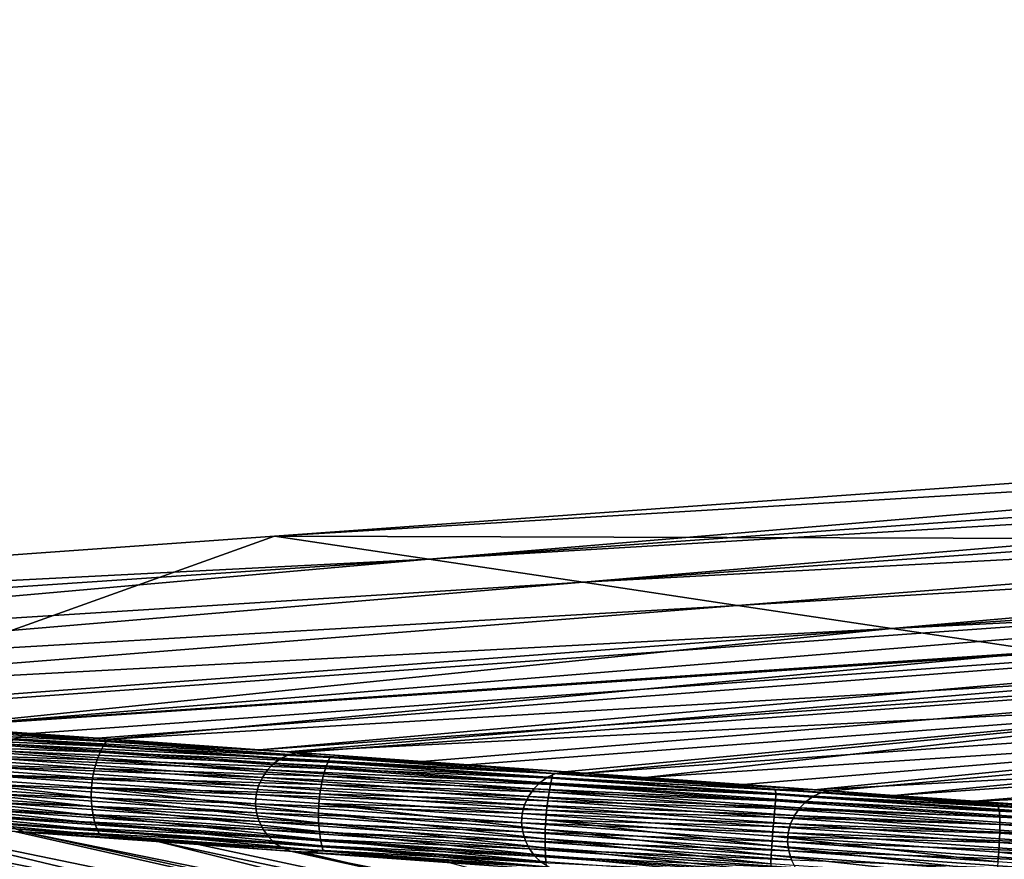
# Model space of a CAD drawing. Header units: millimetres. Extents: x -208 to -25, y 23 to 205.
# Tile 326 of 635: x -190 to -176, y 118 to 130. Entities that reach past the tile are written whole.
import ezdxf

# ---------------------------------------------------------------- set-up
doc = ezdxf.new("R2010")
doc.units = ezdxf.units.MM
doc.header["$LTSCALE"] = 65.185185
for name, color, linetype in [('192', 7, 'CONTINUOUS'), ('234', 7, 'CONTINUOUS'), ('319', 7, 'CONTINUOUS'), ('342', 7, 'CONTINUOUS'), ('379', 7, 'CONTINUOUS'), ('386', 7, 'CONTINUOUS'), ('387', 7, 'CONTINUOUS'), ('443', 7, 'CONTINUOUS'), ('444', 7, 'CONTINUOUS')]:
    doc.layers.add(name, color=color, linetype=linetype)

msp = doc.modelspace()

# ---------------------------------------------------------------- linework, layer by layer
at = {"layer": '192', "linetype": 'CONTINUOUS'}
for points in [[(-190.806, 119.794, 50.715), (-159.173, 122.378, 56.24), (-193.064, 119.956, 56.24), (-190.806, 119.794, 50.715)], [(-157.488, 122.011, 47.588), (-159.173, 122.378, 56.24), (-190.806, 119.794, 50.715), (-157.488, 122.011, 47.588)], [(-189.475, 119.698, 47.46), (-157.488, 122.011, 47.588), (-190.806, 119.794, 50.715), (-189.475, 119.698, 47.46)], [(-188.545, 119.632, 45.189), (-157.488, 122.011, 47.588), (-189.475, 119.698, 47.46), (-188.545, 119.632, 45.189)], [(-186.284, 119.47, 39.663), (-157.488, 122.011, 47.588), (-188.545, 119.632, 45.189), (-186.284, 119.47, 39.663)], [(-155.797, 121.642, 38.882), (-157.488, 122.011, 47.588), (-186.284, 119.47, 39.663), (-155.797, 121.642, 38.882)], [(-185.747, 119.432, 38.352), (-155.797, 121.642, 38.882), (-186.284, 119.47, 39.663), (-185.747, 119.432, 38.352)], [(-184.004, 119.307, 34.087), (-155.797, 121.642, 38.882), (-185.747, 119.432, 38.352), (-184.004, 119.307, 34.087)], [(-182.018, 119.165, 29.222), (-155.797, 121.642, 38.882), (-184.004, 119.307, 34.087), (-182.018, 119.165, 29.222)], [(-181.727, 119.144, 28.51), (-155.797, 121.642, 38.882), (-182.018, 119.165, 29.222), (-181.727, 119.144, 28.51)], [(-154.516, 121.062, 26.954), (-155.797, 121.642, 38.882), (-181.727, 119.144, 28.51), (-154.516, 121.062, 26.954)], [(-179.513, 118.986, 23.083), (-154.516, 121.062, 26.954), (-181.727, 119.144, 28.51), (-179.513, 118.986, 23.083)], [(-178.289, 118.898, 20.082), (-154.516, 121.062, 26.954), (-179.513, 118.986, 23.083), (-178.289, 118.898, 20.082)], [(-177.403, 118.834, 17.906), (-154.516, 121.062, 26.954), (-178.289, 118.898, 20.082), (-177.403, 118.834, 17.906)], [(-153.314, 120.517, 15.78), (-154.516, 121.062, 26.954), (-177.403, 118.834, 17.906), (-153.314, 120.517, 15.78)], [(-175.356, 118.688, 12.88), (-153.314, 120.517, 15.78), (-177.403, 118.834, 17.906), (-175.356, 118.688, 12.88)]]:
    msp.add_3dface(points, dxfattribs=at)
at = {"layer": '234', "linetype": 'CONTINUOUS'}
for points in [[(-189.475, 119.698, 47.46), (-190.806, 119.794, 50.715), (-193.234, 119.923, 56.24), (-189.475, 119.698, 47.46)], [(-189.591, 119.673, 47.411), (-189.475, 119.698, 47.46), (-193.234, 119.923, 56.24), (-189.591, 119.673, 47.411)], [(-189.704, 119.622, 47.367), (-189.591, 119.673, 47.411), (-193.234, 119.923, 56.24), (-189.704, 119.622, 47.367)], [(-189.806, 119.549, 47.327), (-185.977, 119.355, 38.251), (-189.704, 119.622, 47.367), (-189.806, 119.549, 47.327)], [(-189.704, 119.622, 47.367), (-185.864, 119.406, 38.296), (-189.591, 119.673, 47.411), (-189.704, 119.622, 47.367)], [(-185.977, 119.355, 38.251), (-185.864, 119.406, 38.296), (-189.704, 119.622, 47.367), (-185.977, 119.355, 38.251)], [(-188.545, 119.632, 45.189), (-189.475, 119.698, 47.46), (-189.591, 119.673, 47.411), (-188.545, 119.632, 45.189)], [(-185.747, 119.432, 38.352), (-186.284, 119.47, 39.663), (-189.591, 119.673, 47.411), (-185.747, 119.432, 38.352)], [(-185.864, 119.406, 38.296), (-185.747, 119.432, 38.352), (-189.591, 119.673, 47.411), (-185.864, 119.406, 38.296)], [(-186.284, 119.47, 39.663), (-188.545, 119.632, 45.189), (-189.591, 119.673, 47.411), (-186.284, 119.47, 39.663)], [(-189.97, 119.352, 47.266), (-186.169, 119.191, 38.177), (-189.896, 119.458, 47.293), (-189.97, 119.352, 47.266)], [(-189.896, 119.458, 47.293), (-186.079, 119.282, 38.212), (-189.806, 119.549, 47.327), (-189.896, 119.458, 47.293)], [(-186.169, 119.191, 38.177), (-186.079, 119.282, 38.212), (-189.896, 119.458, 47.293), (-186.169, 119.191, 38.177)], [(-186.079, 119.282, 38.212), (-185.977, 119.355, 38.251), (-189.806, 119.549, 47.327), (-186.079, 119.282, 38.212)], [(-184.004, 119.307, 34.087), (-185.747, 119.432, 38.352), (-185.864, 119.406, 38.296), (-184.004, 119.307, 34.087)], [(-190.026, 119.235, 47.246), (-186.243, 119.085, 38.15), (-189.97, 119.352, 47.266), (-190.026, 119.235, 47.246)], [(-186.243, 119.085, 38.15), (-186.169, 119.191, 38.177), (-189.97, 119.352, 47.266), (-186.243, 119.085, 38.15)], [(-186.079, 119.282, 38.212), (-182.252, 119.088, 29.135), (-185.977, 119.355, 38.251), (-186.079, 119.282, 38.212)], [(-185.977, 119.355, 38.251), (-182.14, 119.139, 29.179), (-185.864, 119.406, 38.296), (-185.977, 119.355, 38.251)], [(-182.252, 119.088, 29.135), (-182.14, 119.139, 29.179), (-185.977, 119.355, 38.251), (-182.252, 119.088, 29.135)], [(-182.018, 119.165, 29.222), (-184.004, 119.307, 34.087), (-185.864, 119.406, 38.296), (-182.018, 119.165, 29.222)], [(-182.14, 119.139, 29.179), (-182.018, 119.165, 29.222), (-185.864, 119.406, 38.296), (-182.14, 119.139, 29.179)], [(-190.06, 119.111, 47.236), (-186.298, 118.968, 38.131), (-190.026, 119.235, 47.246), (-190.06, 119.111, 47.236)], [(-186.298, 118.968, 38.131), (-186.243, 119.085, 38.15), (-190.026, 119.235, 47.246), (-186.298, 118.968, 38.131)], [(-186.243, 119.085, 38.15), (-182.445, 118.924, 29.061), (-186.169, 119.191, 38.177), (-186.243, 119.085, 38.15)], [(-186.169, 119.191, 38.177), (-182.355, 119.015, 29.095), (-186.079, 119.282, 38.212), (-186.169, 119.191, 38.177)], [(-182.445, 118.924, 29.061), (-182.355, 119.015, 29.095), (-186.169, 119.191, 38.177), (-182.445, 118.924, 29.061)], [(-182.355, 119.015, 29.095), (-182.252, 119.088, 29.135), (-186.079, 119.282, 38.212), (-182.355, 119.015, 29.095)], [(-181.727, 119.144, 28.51), (-182.018, 119.165, 29.222), (-182.14, 119.139, 29.179), (-181.727, 119.144, 28.51)], [(-190.069, 118.984, 47.236), (-186.332, 118.845, 38.121), (-190.06, 119.111, 47.236), (-190.069, 118.984, 47.236)], [(-186.332, 118.845, 38.121), (-186.298, 118.968, 38.131), (-190.06, 119.111, 47.236), (-186.332, 118.845, 38.121)], [(-186.298, 118.968, 38.131), (-182.519, 118.818, 29.034), (-186.243, 119.085, 38.15), (-186.298, 118.968, 38.131)], [(-182.519, 118.818, 29.034), (-182.445, 118.924, 29.061), (-186.243, 119.085, 38.15), (-182.519, 118.818, 29.034)], [(-182.445, 118.924, 29.061), (-178.634, 118.749, 19.977), (-182.355, 119.015, 29.095), (-182.445, 118.924, 29.061)], [(-182.355, 119.015, 29.095), (-178.532, 118.822, 20.017), (-182.252, 119.088, 29.135), (-182.355, 119.015, 29.095)], [(-178.634, 118.749, 19.977), (-178.532, 118.822, 20.017), (-182.355, 119.015, 29.095), (-178.634, 118.749, 19.977)], [(-182.252, 119.088, 29.135), (-178.419, 118.873, 20.061), (-182.14, 119.139, 29.179), (-182.252, 119.088, 29.135)], [(-178.532, 118.822, 20.017), (-178.419, 118.873, 20.061), (-182.252, 119.088, 29.135), (-178.532, 118.822, 20.017)], [(-179.513, 118.986, 23.083), (-181.727, 119.144, 28.51), (-182.14, 119.139, 29.179), (-179.513, 118.986, 23.083)], [(-178.289, 118.898, 20.082), (-179.513, 118.986, 23.083), (-182.14, 119.139, 29.179), (-178.289, 118.898, 20.082)], [(-178.419, 118.873, 20.061), (-178.289, 118.898, 20.082), (-182.14, 119.139, 29.179), (-178.419, 118.873, 20.061)], [(-186.341, 118.717, 38.121), (-186.332, 118.845, 38.121), (-190.069, 118.984, 47.236), (-186.341, 118.717, 38.121)], [(-190.053, 118.856, 47.246), (-186.341, 118.717, 38.121), (-190.069, 118.984, 47.236), (-190.053, 118.856, 47.246)], [(-186.332, 118.845, 38.121), (-182.574, 118.702, 29.015), (-186.298, 118.968, 38.131), (-186.332, 118.845, 38.121)], [(-182.574, 118.702, 29.015), (-182.519, 118.818, 29.034), (-186.298, 118.968, 38.131), (-182.574, 118.702, 29.015)], [(-182.519, 118.818, 29.034), (-178.724, 118.658, 19.943), (-182.445, 118.924, 29.061), (-182.519, 118.818, 29.034)], [(-178.724, 118.658, 19.943), (-178.634, 118.749, 19.977), (-182.445, 118.924, 29.061), (-178.724, 118.658, 19.943)], [(-177.403, 118.834, 17.906), (-178.289, 118.898, 20.082), (-178.419, 118.873, 20.061), (-177.403, 118.834, 17.906)], [(-186.326, 118.59, 38.131), (-186.341, 118.717, 38.121), (-190.053, 118.856, 47.246), (-186.326, 118.59, 38.131)], [(-190.015, 118.733, 47.266), (-186.326, 118.59, 38.131), (-190.053, 118.856, 47.246), (-190.015, 118.733, 47.266)], [(-186.341, 118.717, 38.121), (-182.608, 118.578, 29.005), (-186.332, 118.845, 38.121), (-186.341, 118.717, 38.121)], [(-182.608, 118.578, 29.005), (-182.574, 118.702, 29.015), (-186.332, 118.845, 38.121), (-182.608, 118.578, 29.005)], [(-182.574, 118.702, 29.015), (-178.798, 118.552, 19.916), (-182.519, 118.818, 29.034), (-182.574, 118.702, 29.015)], [(-178.798, 118.552, 19.916), (-178.724, 118.658, 19.943), (-182.519, 118.818, 29.034), (-178.798, 118.552, 19.916)], [(-178.724, 118.658, 19.943), (-174.918, 118.482, 10.857), (-178.634, 118.749, 19.977), (-178.724, 118.658, 19.943)], [(-178.634, 118.749, 19.977), (-174.816, 118.555, 10.897), (-178.532, 118.822, 20.017), (-178.634, 118.749, 19.977)], [(-174.918, 118.482, 10.857), (-174.816, 118.555, 10.897), (-178.634, 118.749, 19.977), (-174.918, 118.482, 10.857)], [(-178.532, 118.822, 20.017), (-174.703, 118.607, 10.941), (-178.419, 118.873, 20.061), (-178.532, 118.822, 20.017)], [(-174.816, 118.555, 10.897), (-174.703, 118.607, 10.941), (-178.532, 118.822, 20.017), (-174.816, 118.555, 10.897)], [(-174.589, 118.633, 10.997), (-175.356, 118.688, 12.88), (-178.419, 118.873, 20.061), (-174.589, 118.633, 10.997)], [(-174.703, 118.607, 10.941), (-174.589, 118.633, 10.997), (-178.419, 118.873, 20.061), (-174.703, 118.607, 10.941)], [(-175.356, 118.688, 12.88), (-177.403, 118.834, 17.906), (-178.419, 118.873, 20.061), (-175.356, 118.688, 12.88)], [(-186.287, 118.466, 38.15), (-186.326, 118.59, 38.131), (-190.015, 118.733, 47.266), (-186.287, 118.466, 38.15)], [(-189.956, 118.618, 47.293), (-186.287, 118.466, 38.15), (-190.015, 118.733, 47.266), (-189.956, 118.618, 47.293)], [(-186.229, 118.351, 38.177), (-186.287, 118.466, 38.15), (-189.956, 118.618, 47.293), (-186.229, 118.351, 38.177)], [(-189.88, 118.515, 47.327), (-186.229, 118.351, 38.177), (-189.956, 118.618, 47.293), (-189.88, 118.515, 47.327)], [(-182.617, 118.45, 29.005), (-182.608, 118.578, 29.005), (-186.341, 118.717, 38.121), (-182.617, 118.45, 29.005)], [(-186.326, 118.59, 38.131), (-182.617, 118.45, 29.005), (-186.341, 118.717, 38.121), (-186.326, 118.59, 38.131)], [(-182.608, 118.578, 29.005), (-178.853, 118.435, 19.897), (-182.574, 118.702, 29.015), (-182.608, 118.578, 29.005)], [(-178.853, 118.435, 19.897), (-178.798, 118.552, 19.916), (-182.574, 118.702, 29.015), (-178.853, 118.435, 19.897)], [(-178.798, 118.552, 19.916), (-175.008, 118.391, 10.823), (-178.724, 118.658, 19.943), (-178.798, 118.552, 19.916)], [(-175.008, 118.391, 10.823), (-174.918, 118.482, 10.857), (-178.724, 118.658, 19.943), (-175.008, 118.391, 10.823)], [(-189.573, 118.319, 47.46), (-189.685, 118.361, 47.411), (-193.163, 118.576, 56.24), (-189.573, 118.319, 47.46)], [(-186.153, 118.248, 38.212), (-186.229, 118.351, 38.177), (-189.88, 118.515, 47.327), (-186.153, 118.248, 38.212)], [(-189.789, 118.428, 47.367), (-186.153, 118.248, 38.212), (-189.88, 118.515, 47.327), (-189.789, 118.428, 47.367)], [(-182.601, 118.323, 29.015), (-182.617, 118.45, 29.005), (-186.326, 118.59, 38.131), (-182.601, 118.323, 29.015)], [(-186.287, 118.466, 38.15), (-182.601, 118.323, 29.015), (-186.326, 118.59, 38.131), (-186.287, 118.466, 38.15)], [(-182.563, 118.2, 29.034), (-182.601, 118.323, 29.015), (-186.287, 118.466, 38.15), (-182.563, 118.2, 29.034)], [(-186.229, 118.351, 38.177), (-182.563, 118.2, 29.034), (-186.287, 118.466, 38.15), (-186.229, 118.351, 38.177)], [(-182.617, 118.45, 29.005), (-178.887, 118.312, 19.887), (-182.608, 118.578, 29.005), (-182.617, 118.45, 29.005)], [(-178.887, 118.312, 19.887), (-178.853, 118.435, 19.897), (-182.608, 118.578, 29.005), (-178.887, 118.312, 19.887)], [(-178.853, 118.435, 19.897), (-175.081, 118.286, 10.796), (-178.798, 118.552, 19.916), (-178.853, 118.435, 19.897)], [(-175.081, 118.286, 10.796), (-175.008, 118.391, 10.823), (-178.798, 118.552, 19.916), (-175.081, 118.286, 10.796)], [(-186.062, 118.161, 38.251), (-186.153, 118.248, 38.212), (-189.789, 118.428, 47.367), (-186.062, 118.161, 38.251)], [(-189.685, 118.361, 47.411), (-186.062, 118.161, 38.251), (-189.789, 118.428, 47.367), (-189.685, 118.361, 47.411)], [(-185.958, 118.095, 38.296), (-186.062, 118.161, 38.251), (-189.685, 118.361, 47.411), (-185.958, 118.095, 38.296)], [(-189.573, 118.319, 47.46), (-185.958, 118.095, 38.296), (-189.685, 118.361, 47.411), (-189.573, 118.319, 47.46)], [(-182.505, 118.085, 29.061), (-182.563, 118.2, 29.034), (-186.229, 118.351, 38.177), (-182.505, 118.085, 29.061)], [(-186.153, 118.248, 38.212), (-182.505, 118.085, 29.061), (-186.229, 118.351, 38.177), (-186.153, 118.248, 38.212)], [(-178.896, 118.184, 19.887), (-178.887, 118.312, 19.887), (-182.617, 118.45, 29.005), (-178.896, 118.184, 19.887)], [(-182.601, 118.323, 29.015), (-178.896, 118.184, 19.887), (-182.617, 118.45, 29.005), (-182.601, 118.323, 29.015)], [(-178.887, 118.312, 19.887), (-175.136, 118.169, 10.777), (-178.853, 118.435, 19.897), (-178.887, 118.312, 19.887)], [(-175.136, 118.169, 10.777), (-175.081, 118.286, 10.796), (-178.853, 118.435, 19.897), (-175.136, 118.169, 10.777)], [(-187.136, 118.145, 41.505), (-185.958, 118.095, 38.296), (-189.573, 118.319, 47.46), (-187.136, 118.145, 41.505)], [(-182.429, 117.982, 29.095), (-182.505, 118.085, 29.061), (-186.153, 118.248, 38.212), (-182.429, 117.982, 29.095)], [(-186.062, 118.161, 38.251), (-182.429, 117.982, 29.095), (-186.153, 118.248, 38.212), (-186.062, 118.161, 38.251)], [(-178.88, 118.057, 19.897), (-178.896, 118.184, 19.887), (-182.601, 118.323, 29.015), (-178.88, 118.057, 19.897)], [(-182.563, 118.2, 29.034), (-178.88, 118.057, 19.897), (-182.601, 118.323, 29.015), (-182.563, 118.2, 29.034)], [(-178.842, 117.934, 19.916), (-178.88, 118.057, 19.897), (-182.563, 118.2, 29.034), (-178.842, 117.934, 19.916)], [(-182.505, 118.085, 29.061), (-178.842, 117.934, 19.916), (-182.563, 118.2, 29.034), (-182.505, 118.085, 29.061)], [(-178.896, 118.184, 19.887), (-175.17, 118.046, 10.767), (-178.887, 118.312, 19.887), (-178.896, 118.184, 19.887)], [(-175.17, 118.046, 10.767), (-175.136, 118.169, 10.777), (-178.887, 118.312, 19.887), (-175.17, 118.046, 10.767)], [(-185.849, 118.052, 38.36), (-185.958, 118.095, 38.296), (-187.136, 118.145, 41.505), (-185.849, 118.052, 38.36)], [(-182.338, 117.895, 29.135), (-182.429, 117.982, 29.095), (-186.062, 118.161, 38.251), (-182.338, 117.895, 29.135)], [(-185.958, 118.095, 38.296), (-182.338, 117.895, 29.135), (-186.062, 118.161, 38.251), (-185.958, 118.095, 38.296)], [(-182.234, 117.828, 29.179), (-182.338, 117.895, 29.135), (-185.958, 118.095, 38.296), (-182.234, 117.828, 29.179)], [(-185.849, 118.052, 38.36), (-182.234, 117.828, 29.179), (-185.958, 118.095, 38.296), (-185.849, 118.052, 38.36)], [(-182.109, 117.785, 29.203), (-182.234, 117.828, 29.179), (-185.849, 118.052, 38.36), (-182.109, 117.785, 29.203)], [(-178.784, 117.819, 19.943), (-178.842, 117.934, 19.916), (-182.505, 118.085, 29.061), (-178.784, 117.819, 19.943)], [(-182.429, 117.982, 29.095), (-178.784, 117.819, 19.943), (-182.505, 118.085, 29.061), (-182.429, 117.982, 29.095)], [(-175.179, 117.918, 10.767), (-175.17, 118.046, 10.767), (-178.896, 118.184, 19.887), (-175.179, 117.918, 10.767)], [(-178.88, 118.057, 19.897), (-175.179, 117.918, 10.767), (-178.896, 118.184, 19.887), (-178.88, 118.057, 19.897)], [(-175.164, 117.791, 10.777), (-175.179, 117.918, 10.767), (-178.88, 118.057, 19.897), (-175.164, 117.791, 10.777)], [(-178.842, 117.934, 19.916), (-175.164, 117.791, 10.777), (-178.88, 118.057, 19.897), (-178.842, 117.934, 19.916)], [(-178.708, 117.716, 19.977), (-178.784, 117.819, 19.943), (-182.429, 117.982, 29.095), (-178.708, 117.716, 19.977)], [(-182.338, 117.895, 29.135), (-178.708, 117.716, 19.977), (-182.429, 117.982, 29.095), (-182.338, 117.895, 29.135)]]:
    msp.add_3dface(points, dxfattribs=at)
at = {"layer": '319', "linetype": 'CONTINUOUS'}
for points in [[(-183.391, 134.791, 56.24), (-181.293, 134.188, 48.639), (-165.824, 125.198, 56.24), (-183.391, 134.791, 56.24)], [(-181.293, 134.188, 48.639), (-179.194, 133.585, 41.037), (-164.163, 124.836, 48.364), (-181.293, 134.188, 48.639)], [(-165.824, 125.198, 56.24), (-181.293, 134.188, 48.639), (-164.994, 125.017, 52.302), (-165.824, 125.198, 56.24)], [(-164.994, 125.017, 52.302), (-181.293, 134.188, 48.639), (-164.163, 124.836, 48.364), (-164.994, 125.017, 52.302)], [(-177.096, 132.982, 33.436), (-162.494, 124.474, 40.43), (-179.194, 133.585, 41.037), (-177.096, 132.982, 33.436)], [(-179.194, 133.585, 41.037), (-162.494, 124.474, 40.43), (-163.332, 124.655, 44.423), (-179.194, 133.585, 41.037)], [(-164.163, 124.836, 48.364), (-179.194, 133.585, 41.037), (-163.332, 124.655, 44.423), (-164.163, 124.836, 48.364)], [(-161.859, 124.476, 35.408), (-162.494, 124.474, 40.43), (-177.096, 132.982, 33.436), (-161.859, 124.476, 35.408)], [(-161.244, 124.477, 30.544), (-161.859, 124.476, 35.408), (-177.096, 132.982, 33.436), (-161.244, 124.477, 30.544)], [(-174.997, 132.379, 25.835), (-161.244, 124.477, 30.544), (-177.096, 132.982, 33.436), (-174.997, 132.379, 25.835)]]:
    msp.add_3dface(points, dxfattribs=at)
at = {"layer": '342', "linetype": 'CONTINUOUS'}
for points in [[(-204.965, 119.421, 51.334), (-186.601, 115.101, 56.24), (-207.182, 119.579, 56.24), (-204.965, 119.421, 51.334)], [(-184.417, 115.114, 48.639), (-186.601, 115.101, 56.24), (-204.965, 119.421, 51.334), (-184.417, 115.114, 48.639)], [(-202.746, 119.262, 46.428), (-184.417, 115.114, 48.639), (-204.965, 119.421, 51.334), (-202.746, 119.262, 46.428)], [(-200.527, 119.103, 41.521), (-184.417, 115.114, 48.639), (-202.746, 119.262, 46.428), (-200.527, 119.103, 41.521)], [(-182.234, 115.126, 41.037), (-184.417, 115.114, 48.639), (-200.527, 119.103, 41.521), (-182.234, 115.126, 41.037)], [(-198.295, 118.944, 36.583), (-182.234, 115.126, 41.037), (-200.527, 119.103, 41.521), (-198.295, 118.944, 36.583)], [(-180.05, 115.139, 33.436), (-182.234, 115.126, 41.037), (-198.295, 118.944, 36.583), (-180.05, 115.139, 33.436)], [(-196.052, 118.783, 31.617), (-180.05, 115.139, 33.436), (-198.295, 118.944, 36.583), (-196.052, 118.783, 31.617)], [(-193.851, 118.626, 26.736), (-180.05, 115.139, 33.436), (-196.052, 118.783, 31.617), (-193.851, 118.626, 26.736)], [(-177.867, 115.152, 25.835), (-180.05, 115.139, 33.436), (-193.851, 118.626, 26.736), (-177.867, 115.152, 25.835)], [(-191.738, 118.475, 22.05), (-177.867, 115.152, 25.835), (-193.851, 118.626, 26.736), (-191.738, 118.475, 22.05)], [(-175.684, 115.164, 18.233), (-177.867, 115.152, 25.835), (-191.738, 118.475, 22.05), (-175.684, 115.164, 18.233)], [(-189.708, 118.33, 17.542), (-175.684, 115.164, 18.233), (-191.738, 118.475, 22.05), (-189.708, 118.33, 17.542)], [(-187.707, 118.187, 13.096), (-175.684, 115.164, 18.233), (-189.708, 118.33, 17.542), (-187.707, 118.187, 13.096)], [(-173.5, 115.177, 10.632), (-175.684, 115.164, 18.233), (-187.707, 118.187, 13.096), (-173.5, 115.177, 10.632)], [(-185.682, 118.041, 8.597), (-173.5, 115.177, 10.632), (-187.707, 118.187, 13.096), (-185.682, 118.041, 8.597)], [(-183.628, 117.894, 4.027), (-173.5, 115.177, 10.632), (-185.682, 118.041, 8.597), (-183.628, 117.894, 4.027)]]:
    msp.add_3dface(points, dxfattribs=at)
at = {"layer": '379', "linetype": 'CONTINUOUS'}
for points in [[(-158.888, 123.689, 56.24), (-188.709, 139.974, 56.24), (-183.391, 134.791, 56.24), (-158.888, 123.689, 56.24)], [(-158.888, 123.689, 56.24), (-183.391, 134.791, 56.24), (-165.824, 125.198, 56.24), (-158.888, 123.689, 56.24)], [(-186.074, 122.46, 56.24), (-159.173, 122.378, 56.24), (-166.109, 123.888, 56.24), (-186.074, 122.46, 56.24)], [(-207.084, 120.959, 56.24), (-193.064, 119.956, 56.24), (-186.074, 122.46, 56.24), (-207.084, 120.959, 56.24)], [(-193.064, 119.956, 56.24), (-159.173, 122.378, 56.24), (-186.074, 122.46, 56.24), (-193.064, 119.956, 56.24)], [(-207.259, 120.925, 56.24), (-159.412, 110.576, 56.24), (-207.084, 120.959, 56.24), (-207.259, 120.925, 56.24)], [(-159.412, 110.576, 56.24), (-159.407, 110.723, 56.24), (-207.084, 120.959, 56.24), (-159.412, 110.576, 56.24)], [(-159.407, 110.723, 56.24), (-159.435, 110.868, 56.24), (-207.084, 120.959, 56.24), (-159.407, 110.723, 56.24)], [(-159.435, 110.868, 56.24), (-159.491, 111.004, 56.24), (-207.084, 120.959, 56.24), (-159.435, 110.868, 56.24)], [(-159.491, 111.004, 56.24), (-159.577, 111.125, 56.24), (-207.084, 120.959, 56.24), (-159.491, 111.004, 56.24)], [(-159.577, 111.125, 56.24), (-159.686, 111.226, 56.24), (-207.084, 120.959, 56.24), (-159.577, 111.125, 56.24)], [(-159.686, 111.226, 56.24), (-159.814, 111.301, 56.24), (-207.084, 120.959, 56.24), (-159.686, 111.226, 56.24)], [(-159.814, 111.301, 56.24), (-159.962, 111.352, 56.24), (-207.084, 120.959, 56.24), (-159.814, 111.301, 56.24)], [(-159.962, 111.352, 56.24), (-193.163, 118.576, 56.24), (-207.084, 120.959, 56.24), (-159.962, 111.352, 56.24)], [(-207.543, 120.774, 56.24), (-159.448, 110.432, 56.24), (-207.411, 120.864, 56.24), (-207.543, 120.774, 56.24)], [(-207.411, 120.864, 56.24), (-159.412, 110.576, 56.24), (-207.259, 120.925, 56.24), (-207.411, 120.864, 56.24)], [(-159.448, 110.432, 56.24), (-159.412, 110.576, 56.24), (-207.411, 120.864, 56.24), (-159.448, 110.432, 56.24)], [(-207.65, 120.66, 56.24), (-159.514, 110.299, 56.24), (-207.543, 120.774, 56.24), (-207.65, 120.66, 56.24)], [(-159.514, 110.299, 56.24), (-159.448, 110.432, 56.24), (-207.543, 120.774, 56.24), (-159.514, 110.299, 56.24)], [(-207.755, 120.452, 56.24), (-159.725, 110.087, 56.24), (-207.725, 120.531, 56.24), (-207.755, 120.452, 56.24)], [(-207.725, 120.531, 56.24), (-159.608, 110.181, 56.24), (-207.7, 120.583, 56.24), (-207.725, 120.531, 56.24)], [(-159.725, 110.087, 56.24), (-159.608, 110.181, 56.24), (-207.725, 120.531, 56.24), (-159.725, 110.087, 56.24)], [(-207.7, 120.583, 56.24), (-159.608, 110.181, 56.24), (-207.65, 120.66, 56.24), (-207.7, 120.583, 56.24)], [(-159.608, 110.181, 56.24), (-159.514, 110.299, 56.24), (-207.65, 120.66, 56.24), (-159.608, 110.181, 56.24)], [(-207.77, 120.389, 56.24), (-159.867, 110.014, 56.24), (-207.755, 120.452, 56.24), (-207.77, 120.389, 56.24)], [(-159.867, 110.014, 56.24), (-159.725, 110.087, 56.24), (-207.755, 120.452, 56.24), (-159.867, 110.014, 56.24)], [(-207.781, 120.244, 56.24), (-159.867, 110.014, 56.24), (-207.78, 120.316, 56.24), (-207.781, 120.244, 56.24)], [(-207.78, 120.316, 56.24), (-159.867, 110.014, 56.24), (-207.77, 120.389, 56.24), (-207.78, 120.316, 56.24)], [(-207.775, 120.178, 56.24), (-159.867, 110.014, 56.24), (-207.781, 120.244, 56.24), (-207.775, 120.178, 56.24)], [(-207.758, 120.096, 56.24), (-159.867, 110.014, 56.24), (-207.775, 120.178, 56.24), (-207.758, 120.096, 56.24)], [(-207.74, 120.04, 56.24), (-159.867, 110.014, 56.24), (-207.758, 120.096, 56.24), (-207.74, 120.04, 56.24)], [(-207.674, 119.913, 56.24), (-159.867, 110.014, 56.24), (-207.74, 120.04, 56.24), (-207.674, 119.913, 56.24)], [(-207.58, 119.795, 56.24), (-159.867, 110.014, 56.24), (-207.674, 119.913, 56.24), (-207.58, 119.795, 56.24)], [(-207.466, 119.701, 56.24), (-159.867, 110.014, 56.24), (-207.58, 119.795, 56.24), (-207.466, 119.701, 56.24)], [(-207.333, 119.63, 56.24), (-159.867, 110.014, 56.24), (-207.466, 119.701, 56.24), (-207.333, 119.63, 56.24)], [(-207.182, 119.579, 56.24), (-159.867, 110.014, 56.24), (-207.333, 119.63, 56.24), (-207.182, 119.579, 56.24)], [(-186.601, 115.101, 56.24), (-159.867, 110.014, 56.24), (-207.182, 119.579, 56.24), (-186.601, 115.101, 56.24)]]:
    msp.add_3dface(points, dxfattribs=at)
at = {"layer": '386', "linetype": 'CONTINUOUS'}
for points in [[(-191.614, 119.747, 21.352), (-188.469, 119.522, 14.371), (-191.672, 119.662, 21.203), (-191.614, 119.747, 21.352)], [(-191.554, 119.809, 21.531), (-188.426, 119.585, 14.586), (-191.614, 119.747, 21.352), (-191.554, 119.809, 21.531)], [(-191.614, 119.747, 21.352), (-188.426, 119.585, 14.586), (-188.469, 119.522, 14.371), (-191.614, 119.747, 21.352)], [(-188.426, 119.585, 14.586), (-191.554, 119.809, 21.531), (-188.378, 119.619, 14.806), (-188.426, 119.585, 14.586)], [(-188.378, 119.619, 14.806), (-191.554, 119.809, 21.531), (-190.852, 119.796, 20.301), (-188.378, 119.619, 14.806)], [(-191.672, 119.662, 21.203), (-188.514, 119.436, 14.192), (-191.725, 119.558, 21.081), (-191.672, 119.662, 21.203)], [(-191.672, 119.662, 21.203), (-188.469, 119.522, 14.371), (-188.514, 119.436, 14.192), (-191.672, 119.662, 21.203)], [(-188.426, 119.585, 14.586), (-185.301, 119.361, 7.639), (-188.469, 119.522, 14.371), (-188.426, 119.585, 14.586)], [(-185.897, 119.442, 9.295), (-188.426, 119.585, 14.586), (-188.378, 119.619, 14.806), (-185.897, 119.442, 9.295)], [(-185.301, 119.361, 7.639), (-188.426, 119.585, 14.586), (-185.897, 119.442, 9.295), (-185.301, 119.361, 7.639)], [(-191.769, 119.438, 20.991), (-188.592, 119.211, 13.937), (-191.801, 119.309, 20.933), (-191.769, 119.438, 20.991)], [(-191.725, 119.558, 21.081), (-188.556, 119.331, 14.046), (-191.769, 119.438, 20.991), (-191.725, 119.558, 21.081)], [(-191.769, 119.438, 20.991), (-188.556, 119.331, 14.046), (-188.592, 119.211, 13.937), (-191.769, 119.438, 20.991)], [(-191.725, 119.558, 21.081), (-188.514, 119.436, 14.192), (-188.556, 119.331, 14.046), (-191.725, 119.558, 21.081)], [(-188.514, 119.436, 14.192), (-185.36, 119.21, 7.179), (-188.556, 119.331, 14.046), (-188.514, 119.436, 14.192)], [(-188.469, 119.522, 14.371), (-185.328, 119.297, 7.388), (-188.514, 119.436, 14.192), (-188.469, 119.522, 14.371)], [(-188.514, 119.436, 14.192), (-185.328, 119.297, 7.388), (-185.36, 119.21, 7.179), (-188.514, 119.436, 14.192)], [(-188.469, 119.522, 14.371), (-185.301, 119.361, 7.639), (-185.328, 119.297, 7.388), (-188.469, 119.522, 14.371)], [(-183.371, 119.261, 3.675), (-185.301, 119.361, 7.639), (-185.897, 119.442, 9.295), (-183.371, 119.261, 3.675)], [(-191.801, 119.309, 20.933), (-188.619, 119.081, 13.868), (-191.818, 119.174, 20.91), (-191.801, 119.309, 20.933)], [(-191.801, 119.309, 20.933), (-188.592, 119.211, 13.937), (-188.619, 119.081, 13.868), (-191.801, 119.309, 20.933)], [(-188.556, 119.331, 14.046), (-185.391, 119.104, 7.009), (-188.592, 119.211, 13.937), (-188.556, 119.331, 14.046)], [(-188.556, 119.331, 14.046), (-185.36, 119.21, 7.179), (-185.391, 119.104, 7.009), (-188.556, 119.331, 14.046)], [(-185.328, 119.297, 7.388), (-182.192, 119.072, 0.404), (-185.36, 119.21, 7.179), (-185.328, 119.297, 7.388)], [(-185.301, 119.361, 7.639), (-182.18, 119.138, 0.69), (-185.328, 119.297, 7.388), (-185.301, 119.361, 7.639)], [(-185.328, 119.297, 7.388), (-182.18, 119.138, 0.69), (-182.192, 119.072, 0.404), (-185.328, 119.297, 7.388)], [(-182.18, 119.138, 0.69), (-185.301, 119.361, 7.639), (-183.371, 119.261, 3.675), (-182.18, 119.138, 0.69)], [(-191.821, 119.038, 20.934), (-191.818, 119.174, 20.91), (-188.639, 118.81, 13.869), (-191.821, 119.038, 20.934)], [(-191.818, 119.174, 20.91), (-188.619, 119.081, 13.868), (-188.633, 118.946, 13.841), (-191.818, 119.174, 20.91)], [(-191.818, 119.174, 20.91), (-188.633, 118.946, 13.841), (-188.639, 118.81, 13.869), (-191.818, 119.174, 20.91)], [(-188.592, 119.211, 13.937), (-185.418, 118.984, 6.882), (-188.619, 119.081, 13.868), (-188.592, 119.211, 13.937)], [(-188.592, 119.211, 13.937), (-185.391, 119.104, 7.009), (-185.418, 118.984, 6.882), (-188.592, 119.211, 13.937)], [(-185.36, 119.21, 7.179), (-182.21, 118.984, 0.165), (-185.391, 119.104, 7.009), (-185.36, 119.21, 7.179)], [(-185.36, 119.21, 7.179), (-182.192, 119.072, 0.404), (-182.21, 118.984, 0.165), (-185.36, 119.21, 7.179)], [(-180.883, 119.083, -1.873), (-182.18, 119.138, 0.69), (-183.371, 119.261, 3.675), (-180.883, 119.083, -1.873)], [(-191.821, 119.038, 20.934), (-188.639, 118.81, 13.869), (-188.63, 118.678, 13.936), (-191.821, 119.038, 20.934)], [(-191.808, 118.905, 20.99), (-191.821, 119.038, 20.934), (-188.63, 118.678, 13.936), (-191.808, 118.905, 20.99)], [(-188.619, 119.081, 13.868), (-185.44, 118.854, 6.802), (-188.633, 118.946, 13.841), (-188.619, 119.081, 13.868)], [(-188.619, 119.081, 13.868), (-185.418, 118.984, 6.882), (-185.44, 118.854, 6.802), (-188.619, 119.081, 13.868)], [(-185.391, 119.104, 7.009), (-182.229, 118.877, -0.03), (-185.418, 118.984, 6.882), (-185.391, 119.104, 7.009)], [(-185.391, 119.104, 7.009), (-182.21, 118.984, 0.165), (-182.229, 118.877, -0.03), (-185.391, 119.104, 7.009)], [(-182.192, 119.072, 0.404), (-179.06, 118.848, -6.583), (-182.21, 118.984, 0.165), (-182.192, 119.072, 0.404)], [(-182.18, 119.138, 0.69), (-179.065, 118.914, -6.261), (-182.192, 119.072, 0.404), (-182.18, 119.138, 0.69)], [(-182.192, 119.072, 0.404), (-179.065, 118.914, -6.261), (-179.06, 118.848, -6.583), (-182.192, 119.072, 0.404)], [(-179.065, 118.914, -6.261), (-182.18, 119.138, 0.69), (-180.883, 119.083, -1.873), (-179.065, 118.914, -6.261)], [(-178.522, 118.913, -7.147), (-179.065, 118.914, -6.261), (-180.883, 119.083, -1.873), (-178.522, 118.913, -7.147)], [(-191.808, 118.905, 20.99), (-188.63, 118.678, 13.936), (-188.612, 118.554, 14.045), (-191.808, 118.905, 20.99)], [(-191.781, 118.781, 21.08), (-191.808, 118.905, 20.99), (-188.612, 118.554, 14.045), (-191.781, 118.781, 21.08)], [(-188.639, 118.81, 13.869), (-188.633, 118.946, 13.841), (-185.46, 118.583, 6.803), (-188.639, 118.81, 13.869)], [(-188.633, 118.946, 13.841), (-185.44, 118.854, 6.802), (-185.452, 118.718, 6.77), (-188.633, 118.946, 13.841)], [(-188.633, 118.946, 13.841), (-185.452, 118.718, 6.77), (-185.46, 118.583, 6.803), (-188.633, 118.946, 13.841)], [(-185.418, 118.984, 6.882), (-182.249, 118.756, -0.175), (-185.44, 118.854, 6.802), (-185.418, 118.984, 6.882)], [(-185.418, 118.984, 6.882), (-182.229, 118.877, -0.03), (-182.249, 118.756, -0.175), (-185.418, 118.984, 6.882)], [(-182.229, 118.877, -0.03), (-179.073, 118.651, -7.071), (-182.249, 118.756, -0.175), (-182.229, 118.877, -0.03)], [(-182.21, 118.984, 0.165), (-179.065, 118.758, -6.852), (-182.229, 118.877, -0.03), (-182.21, 118.984, 0.165)], [(-182.229, 118.877, -0.03), (-179.065, 118.758, -6.852), (-179.073, 118.651, -7.071), (-182.229, 118.877, -0.03)], [(-182.21, 118.984, 0.165), (-179.06, 118.848, -6.583), (-179.065, 118.758, -6.852), (-182.21, 118.984, 0.165)], [(-175.956, 118.691, -13.215), (-179.065, 118.914, -6.261), (-176.275, 118.752, -12.177), (-175.956, 118.691, -13.215)], [(-179.065, 118.914, -6.261), (-175.956, 118.691, -13.215), (-179.06, 118.848, -6.583), (-179.065, 118.914, -6.261)], [(-176.275, 118.752, -12.177), (-179.065, 118.914, -6.261), (-178.522, 118.913, -7.147), (-176.275, 118.752, -12.177)], [(-191.781, 118.781, 21.08), (-188.612, 118.554, 14.045), (-188.586, 118.444, 14.19), (-191.781, 118.781, 21.08)], [(-191.744, 118.669, 21.201), (-191.781, 118.781, 21.08), (-188.586, 118.444, 14.19), (-191.744, 118.669, 21.201)], [(-188.639, 118.81, 13.869), (-185.46, 118.583, 6.803), (-185.456, 118.451, 6.881), (-188.639, 118.81, 13.869)], [(-188.63, 118.678, 13.936), (-188.639, 118.81, 13.869), (-185.456, 118.451, 6.881), (-188.63, 118.678, 13.936)], [(-185.44, 118.854, 6.802), (-182.266, 118.626, -0.266), (-185.452, 118.718, 6.77), (-185.44, 118.854, 6.802)], [(-185.44, 118.854, 6.802), (-182.249, 118.756, -0.175), (-182.266, 118.626, -0.266), (-185.44, 118.854, 6.802)], [(-182.249, 118.756, -0.175), (-179.085, 118.53, -7.234), (-182.266, 118.626, -0.266), (-182.249, 118.756, -0.175)], [(-182.249, 118.756, -0.175), (-179.073, 118.651, -7.071), (-179.085, 118.53, -7.234), (-182.249, 118.756, -0.175)], [(-179.065, 118.758, -6.852), (-175.926, 118.533, -13.872), (-179.073, 118.651, -7.071), (-179.065, 118.758, -6.852)], [(-179.06, 118.848, -6.583), (-175.935, 118.623, -13.573), (-179.065, 118.758, -6.852), (-179.06, 118.848, -6.583)], [(-179.065, 118.758, -6.852), (-175.935, 118.623, -13.573), (-175.926, 118.533, -13.872), (-179.065, 118.758, -6.852)], [(-179.06, 118.848, -6.583), (-175.956, 118.691, -13.215), (-175.935, 118.623, -13.573), (-179.06, 118.848, -6.583)], [(-174.041, 118.592, -17.181), (-175.956, 118.691, -13.215), (-176.275, 118.752, -12.177), (-174.041, 118.592, -17.181)], [(-191.744, 118.669, 21.201), (-188.586, 118.444, 14.19), (-188.553, 118.352, 14.369), (-191.744, 118.669, 21.201)], [(-191.698, 118.576, 21.35), (-191.744, 118.669, 21.201), (-188.553, 118.352, 14.369), (-191.698, 118.576, 21.35)], [(-188.63, 118.678, 13.936), (-185.456, 118.451, 6.881), (-185.446, 118.328, 7.007), (-188.63, 118.678, 13.936)], [(-188.612, 118.554, 14.045), (-188.63, 118.678, 13.936), (-185.446, 118.328, 7.007), (-188.612, 118.554, 14.045)], [(-185.46, 118.583, 6.803), (-185.452, 118.718, 6.77), (-182.286, 118.356, -0.265), (-185.46, 118.583, 6.803)], [(-185.452, 118.718, 6.77), (-182.266, 118.626, -0.266), (-182.276, 118.491, -0.303), (-185.452, 118.718, 6.77)], [(-185.452, 118.718, 6.77), (-182.276, 118.491, -0.303), (-182.286, 118.356, -0.265), (-185.452, 118.718, 6.77)], [(-182.266, 118.626, -0.266), (-179.097, 118.399, -7.336), (-182.276, 118.491, -0.303), (-182.266, 118.626, -0.266)], [(-182.266, 118.626, -0.266), (-179.085, 118.53, -7.234), (-179.097, 118.399, -7.336), (-182.266, 118.626, -0.266)], [(-179.073, 118.651, -7.071), (-175.924, 118.425, -14.115), (-179.085, 118.53, -7.234), (-179.073, 118.651, -7.071)], [(-179.073, 118.651, -7.071), (-175.926, 118.533, -13.872), (-175.924, 118.425, -14.115), (-179.073, 118.651, -7.071)], [(-172.855, 118.469, -20.173), (-175.956, 118.691, -13.215), (-174.041, 118.592, -17.181), (-172.855, 118.469, -20.173)], [(-175.956, 118.691, -13.215), (-172.855, 118.469, -20.173), (-175.935, 118.623, -13.573), (-175.956, 118.691, -13.215)], [(-175.935, 118.623, -13.573), (-172.855, 118.469, -20.173), (-172.818, 118.4, -20.567), (-175.935, 118.623, -13.573)], [(-175.935, 118.623, -13.573), (-172.818, 118.4, -20.567), (-175.926, 118.533, -13.872), (-175.935, 118.623, -13.573)], [(-191.698, 118.576, 21.35), (-188.553, 118.352, 14.369), (-188.519, 118.283, 14.583), (-191.698, 118.576, 21.35)], [(-191.648, 118.506, 21.529), (-191.698, 118.576, 21.35), (-188.519, 118.283, 14.583), (-191.648, 118.506, 21.529)], [(-189.708, 118.33, 17.542), (-191.648, 118.506, 21.529), (-188.519, 118.283, 14.583), (-189.708, 118.33, 17.542)], [(-188.612, 118.554, 14.045), (-185.446, 118.328, 7.007), (-185.431, 118.218, 7.177), (-188.612, 118.554, 14.045)], [(-188.586, 118.444, 14.19), (-188.612, 118.554, 14.045), (-185.431, 118.218, 7.177), (-188.586, 118.444, 14.19)], [(-185.46, 118.583, 6.803), (-182.286, 118.356, -0.265), (-182.287, 118.224, -0.176), (-185.46, 118.583, 6.803)], [(-185.456, 118.451, 6.881), (-185.46, 118.583, 6.803), (-182.287, 118.224, -0.176), (-185.456, 118.451, 6.881)], [(-182.286, 118.356, -0.265), (-182.276, 118.491, -0.303), (-179.117, 118.129, -7.335), (-182.286, 118.356, -0.265)], [(-182.276, 118.491, -0.303), (-179.097, 118.399, -7.336), (-179.105, 118.264, -7.378), (-182.276, 118.491, -0.303)], [(-182.276, 118.491, -0.303), (-179.105, 118.264, -7.378), (-179.117, 118.129, -7.335), (-182.276, 118.491, -0.303)], [(-179.085, 118.53, -7.234), (-175.928, 118.303, -14.296), (-179.097, 118.399, -7.336), (-179.085, 118.53, -7.234)], [(-179.085, 118.53, -7.234), (-175.924, 118.425, -14.115), (-175.928, 118.303, -14.296), (-179.085, 118.53, -7.234)], [(-175.926, 118.533, -13.872), (-172.818, 118.4, -20.567), (-172.796, 118.309, -20.895), (-175.926, 118.533, -13.872)], [(-175.926, 118.533, -13.872), (-172.796, 118.309, -20.895), (-175.924, 118.425, -14.115), (-175.926, 118.533, -13.872)], [(-187.707, 118.187, 13.096), (-189.708, 118.33, 17.542), (-188.519, 118.283, 14.583), (-187.707, 118.187, 13.096)], [(-188.586, 118.444, 14.19), (-185.431, 118.218, 7.177), (-185.412, 118.127, 7.385), (-188.586, 118.444, 14.19)], [(-188.553, 118.352, 14.369), (-188.586, 118.444, 14.19), (-185.412, 118.127, 7.385), (-188.553, 118.352, 14.369)], [(-188.553, 118.352, 14.369), (-185.412, 118.127, 7.385), (-185.394, 118.059, 7.636), (-188.553, 118.352, 14.369)], [(-188.519, 118.283, 14.583), (-188.553, 118.352, 14.369), (-185.394, 118.059, 7.636), (-188.519, 118.283, 14.583)], [(-185.456, 118.451, 6.881), (-182.287, 118.224, -0.176), (-182.285, 118.102, -0.032), (-185.456, 118.451, 6.881)], [(-185.446, 118.328, 7.007), (-185.456, 118.451, 6.881), (-182.285, 118.102, -0.032), (-185.446, 118.328, 7.007)], [(-185.446, 118.328, 7.007), (-182.285, 118.102, -0.032), (-182.281, 117.993, 0.162), (-185.446, 118.328, 7.007)], [(-185.431, 118.218, 7.177), (-185.446, 118.328, 7.007), (-182.281, 117.993, 0.162), (-185.431, 118.218, 7.177)], [(-182.287, 118.224, -0.176), (-182.286, 118.356, -0.265), (-179.123, 117.998, -7.236), (-182.287, 118.224, -0.176)], [(-182.286, 118.356, -0.265), (-179.117, 118.129, -7.335), (-179.123, 117.998, -7.236), (-182.286, 118.356, -0.265)], [(-179.097, 118.399, -7.336), (-175.934, 118.173, -14.41), (-179.105, 118.264, -7.378), (-179.097, 118.399, -7.336)], [(-179.097, 118.399, -7.336), (-175.928, 118.303, -14.296), (-175.934, 118.173, -14.41), (-179.097, 118.399, -7.336)], [(-175.924, 118.425, -14.115), (-172.783, 118.2, -21.163), (-175.928, 118.303, -14.296), (-175.924, 118.425, -14.115)], [(-175.924, 118.425, -14.115), (-172.796, 118.309, -20.895), (-172.783, 118.2, -21.163), (-175.924, 118.425, -14.115)], [(-187.707, 118.187, 13.096), (-188.519, 118.283, 14.583), (-185.394, 118.059, 7.636), (-187.707, 118.187, 13.096)], [(-185.431, 118.218, 7.177), (-182.281, 117.993, 0.162), (-182.275, 117.903, 0.4), (-185.431, 118.218, 7.177)], [(-185.412, 118.127, 7.385), (-185.431, 118.218, 7.177), (-182.275, 117.903, 0.4), (-185.412, 118.127, 7.385)], [(-182.287, 118.224, -0.176), (-179.123, 117.998, -7.236), (-179.129, 117.876, -7.073), (-182.287, 118.224, -0.176)], [(-182.285, 118.102, -0.032), (-182.287, 118.224, -0.176), (-179.129, 117.876, -7.073), (-182.285, 118.102, -0.032)], [(-179.117, 118.129, -7.335), (-179.105, 118.264, -7.378), (-175.954, 117.903, -14.408), (-179.117, 118.129, -7.335)], [(-179.105, 118.264, -7.378), (-175.934, 118.173, -14.41), (-175.94, 118.038, -14.455), (-179.105, 118.264, -7.378)], [(-179.105, 118.264, -7.378), (-175.94, 118.038, -14.455), (-175.954, 117.903, -14.408), (-179.105, 118.264, -7.378)], [(-175.928, 118.303, -14.296), (-172.778, 118.078, -21.361), (-175.934, 118.173, -14.41), (-175.928, 118.303, -14.296)], [(-175.928, 118.303, -14.296), (-172.783, 118.2, -21.163), (-172.778, 118.078, -21.361), (-175.928, 118.303, -14.296)], [(-185.682, 118.041, 8.597), (-187.707, 118.187, 13.096), (-185.394, 118.059, 7.636), (-185.682, 118.041, 8.597)], [(-183.628, 117.894, 4.027), (-185.682, 118.041, 8.597), (-185.394, 118.059, 7.636), (-183.628, 117.894, 4.027)], [(-185.412, 118.127, 7.385), (-182.275, 117.903, 0.4), (-182.274, 117.836, 0.686), (-185.412, 118.127, 7.385)], [(-185.394, 118.059, 7.636), (-185.412, 118.127, 7.385), (-182.274, 117.836, 0.686), (-185.394, 118.059, 7.636)], [(-183.628, 117.894, 4.027), (-185.394, 118.059, 7.636), (-182.274, 117.836, 0.686), (-183.628, 117.894, 4.027)], [(-182.285, 118.102, -0.032), (-179.129, 117.876, -7.073), (-179.136, 117.769, -6.855), (-182.285, 118.102, -0.032)], [(-182.281, 117.993, 0.162), (-182.285, 118.102, -0.032), (-179.136, 117.769, -6.855), (-182.281, 117.993, 0.162)], [(-179.123, 117.998, -7.236), (-179.117, 118.129, -7.335), (-175.965, 117.772, -14.298), (-179.123, 117.998, -7.236)], [(-179.117, 118.129, -7.335), (-175.954, 117.903, -14.408), (-175.965, 117.772, -14.298), (-179.117, 118.129, -7.335)], [(-175.934, 118.173, -14.41), (-172.78, 117.947, -21.486), (-175.94, 118.038, -14.455), (-175.934, 118.173, -14.41)], [(-175.934, 118.173, -14.41), (-172.778, 118.078, -21.361), (-172.78, 117.947, -21.486), (-175.934, 118.173, -14.41)], [(-182.281, 117.993, 0.162), (-179.136, 117.769, -6.855), (-179.144, 117.679, -6.587), (-182.281, 117.993, 0.162)], [(-182.275, 117.903, 0.4), (-182.281, 117.993, 0.162), (-179.144, 117.679, -6.587), (-182.275, 117.903, 0.4)], [(-179.129, 117.876, -7.073), (-179.123, 117.998, -7.236), (-175.98, 117.652, -14.118), (-179.129, 117.876, -7.073)], [(-179.123, 117.998, -7.236), (-175.965, 117.772, -14.298), (-175.98, 117.652, -14.118), (-179.123, 117.998, -7.236)], [(-175.954, 117.903, -14.408), (-175.94, 118.038, -14.455), (-172.8, 117.677, -21.485), (-175.954, 117.903, -14.408)], [(-175.94, 118.038, -14.455), (-172.78, 117.947, -21.486), (-172.784, 117.812, -21.537), (-175.94, 118.038, -14.455)], [(-175.94, 118.038, -14.455), (-172.784, 117.812, -21.537), (-172.8, 117.677, -21.485), (-175.94, 118.038, -14.455)]]:
    msp.add_3dface(points, dxfattribs=at)
at = {"layer": '387', "linetype": 'CONTINUOUS'}
for points in [[(-186.074, 122.46, 56.24), (-166.109, 123.888, 56.24), (-165.279, 123.707, 52.302), (-186.074, 122.46, 56.24)], [(-183.915, 122.137, 48.64), (-186.074, 122.46, 56.24), (-165.279, 123.707, 52.302), (-183.915, 122.137, 48.64)], [(-164.448, 123.526, 48.364), (-183.915, 122.137, 48.64), (-165.279, 123.707, 52.302), (-164.448, 123.526, 48.364)], [(-163.617, 123.345, 44.425), (-183.915, 122.137, 48.64), (-164.448, 123.526, 48.364), (-163.617, 123.345, 44.425)], [(-181.756, 121.814, 41.04), (-183.915, 122.137, 48.64), (-163.617, 123.345, 44.425), (-181.756, 121.814, 41.04)], [(-162.78, 123.162, 40.43), (-181.756, 121.814, 41.04), (-163.617, 123.345, 44.425), (-162.78, 123.162, 40.43)], [(-181.756, 121.814, 41.04), (-162.78, 123.162, 40.43), (-162.122, 122.86, 34.704), (-181.756, 121.814, 41.04)], [(-179.597, 121.49, 33.439), (-181.756, 121.814, 41.04), (-162.122, 122.86, 34.704), (-179.597, 121.49, 33.439)], [(-161.488, 122.568, 29.184), (-179.597, 121.49, 33.439), (-162.122, 122.86, 34.704), (-161.488, 122.568, 29.184)], [(-207.084, 120.959, 56.24), (-186.074, 122.46, 56.24), (-183.915, 122.137, 48.64), (-207.084, 120.959, 56.24)], [(-177.438, 121.167, 25.839), (-179.597, 121.49, 33.439), (-161.488, 122.568, 29.184), (-177.438, 121.167, 25.839)], [(-160.877, 122.287, 23.874), (-177.438, 121.167, 25.839), (-161.488, 122.568, 29.184), (-160.877, 122.287, 23.874)], [(-160.289, 122.017, 18.772), (-177.438, 121.167, 25.839), (-160.877, 122.287, 23.874), (-160.289, 122.017, 18.772)], [(-204.354, 120.763, 50.202), (-207.084, 120.959, 56.24), (-183.915, 122.137, 48.64), (-204.354, 120.763, 50.202)], [(-201.623, 120.567, 44.163), (-204.354, 120.763, 50.202), (-183.915, 122.137, 48.64), (-201.623, 120.567, 44.163)], [(-201.623, 120.567, 44.163), (-183.915, 122.137, 48.64), (-181.756, 121.814, 41.04), (-201.623, 120.567, 44.163)], [(-175.279, 120.844, 18.239), (-177.438, 121.167, 25.839), (-160.289, 122.017, 18.772), (-175.279, 120.844, 18.239)], [(-198.886, 120.372, 38.11), (-201.623, 120.567, 44.163), (-181.756, 121.814, 41.04), (-198.886, 120.372, 38.11)], [(-198.886, 120.372, 38.11), (-181.756, 121.814, 41.04), (-179.597, 121.49, 33.439), (-198.886, 120.372, 38.11)], [(-196.125, 120.174, 31.997), (-198.886, 120.372, 38.11), (-179.597, 121.49, 33.439), (-196.125, 120.174, 31.997)], [(-196.125, 120.174, 31.997), (-179.597, 121.49, 33.439), (-177.438, 121.167, 25.839), (-196.125, 120.174, 31.997)], [(-193.42, 119.98, 26), (-196.125, 120.174, 31.997), (-177.438, 121.167, 25.839), (-193.42, 119.98, 26)], [(-190.852, 119.796, 20.301), (-193.42, 119.98, 26), (-177.438, 121.167, 25.839), (-190.852, 119.796, 20.301)], [(-190.852, 119.796, 20.301), (-177.438, 121.167, 25.839), (-175.279, 120.844, 18.239), (-190.852, 119.796, 20.301)], [(-188.378, 119.619, 14.806), (-190.852, 119.796, 20.301), (-175.279, 120.844, 18.239), (-188.378, 119.619, 14.806)], [(-188.378, 119.619, 14.806), (-175.279, 120.844, 18.239), (-173.12, 120.52, 10.639), (-188.378, 119.619, 14.806)], [(-185.897, 119.442, 9.295), (-188.378, 119.619, 14.806), (-173.12, 120.52, 10.639), (-185.897, 119.442, 9.295)], [(-185.897, 119.442, 9.295), (-173.12, 120.52, 10.639), (-170.961, 120.197, 3.038), (-185.897, 119.442, 9.295)], [(-183.371, 119.261, 3.675), (-185.897, 119.442, 9.295), (-170.961, 120.197, 3.038), (-183.371, 119.261, 3.675)], [(-180.883, 119.083, -1.873), (-183.371, 119.261, 3.675), (-170.961, 120.197, 3.038), (-180.883, 119.083, -1.873)], [(-180.883, 119.083, -1.873), (-170.961, 120.197, 3.038), (-168.802, 119.874, -4.562), (-180.883, 119.083, -1.873)], [(-178.522, 118.913, -7.147), (-180.883, 119.083, -1.873), (-168.802, 119.874, -4.562), (-178.522, 118.913, -7.147)], [(-178.522, 118.913, -7.147), (-168.802, 119.874, -4.562), (-166.643, 119.551, -12.162), (-178.522, 118.913, -7.147)], [(-176.275, 118.752, -12.177), (-178.522, 118.913, -7.147), (-166.643, 119.551, -12.162), (-176.275, 118.752, -12.177)], [(-176.275, 118.752, -12.177), (-166.643, 119.551, -12.162), (-164.484, 119.227, -19.762), (-176.275, 118.752, -12.177)], [(-174.041, 118.592, -17.181), (-176.275, 118.752, -12.177), (-164.484, 119.227, -19.762), (-174.041, 118.592, -17.181)]]:
    msp.add_3dface(points, dxfattribs=at)
at = {"layer": '443', "linetype": 'CONTINUOUS'}
for points in [[(-159.962, 111.352, 56.24), (-158.242, 111.475, 47.587), (-193.163, 118.576, 56.24), (-159.962, 111.352, 56.24)], [(-158.242, 111.475, 47.587), (-189.573, 118.319, 47.46), (-193.163, 118.576, 56.24), (-158.242, 111.475, 47.587)], [(-158.242, 111.475, 47.587), (-156.515, 111.6, 38.883), (-189.573, 118.319, 47.46), (-158.242, 111.475, 47.587)], [(-156.515, 111.6, 38.883), (-187.136, 118.145, 41.505), (-189.573, 118.319, 47.46), (-156.515, 111.6, 38.883)], [(-156.515, 111.6, 38.883), (-185.849, 118.052, 38.36), (-187.136, 118.145, 41.505), (-156.515, 111.6, 38.883)], [(-185.849, 118.052, 38.36), (-156.515, 111.6, 38.883), (-155.49, 111.898, 29.822), (-185.849, 118.052, 38.36)], [(-182.109, 117.785, 29.203), (-185.849, 118.052, 38.36), (-155.49, 111.898, 29.822), (-182.109, 117.785, 29.203)]]:
    msp.add_3dface(points, dxfattribs=at)
at = {"layer": '444', "linetype": 'CONTINUOUS'}
for points in [[(-158.888, 123.689, 56.24), (-157.203, 123.322, 47.587), (-188.709, 139.974, 56.24), (-158.888, 123.689, 56.24)], [(-157.203, 123.322, 47.587), (-185.337, 138.716, 47.46), (-188.709, 139.974, 56.24), (-157.203, 123.322, 47.587)], [(-157.203, 123.322, 47.587), (-155.511, 122.955, 38.883), (-185.337, 138.716, 47.46), (-157.203, 123.322, 47.587)], [(-155.511, 122.955, 38.883), (-183.048, 137.862, 41.505), (-185.337, 138.716, 47.46), (-155.511, 122.955, 38.883)], [(-155.511, 122.955, 38.883), (-181.839, 137.411, 38.36), (-183.048, 137.862, 41.505), (-155.511, 122.955, 38.883)], [(-181.839, 137.411, 38.36), (-155.511, 122.955, 38.883), (-154.443, 122.952, 29.822), (-181.839, 137.411, 38.36)], [(-178.325, 136.1, 29.203), (-181.839, 137.411, 38.36), (-154.443, 122.952, 29.822), (-178.325, 136.1, 29.203)], [(-177.357, 135.739, 26.677), (-178.325, 136.1, 29.203), (-153.346, 122.949, 20.533), (-177.357, 135.739, 26.677)], [(-178.325, 136.1, 29.203), (-154.443, 122.952, 29.822), (-153.346, 122.949, 20.533), (-178.325, 136.1, 29.203)], [(-174.774, 134.776, 19.936), (-177.357, 135.739, 26.677), (-153.346, 122.949, 20.533), (-174.774, 134.776, 19.936)]]:
    msp.add_3dface(points, dxfattribs=at)

doc.saveas('drawing.dxf')
